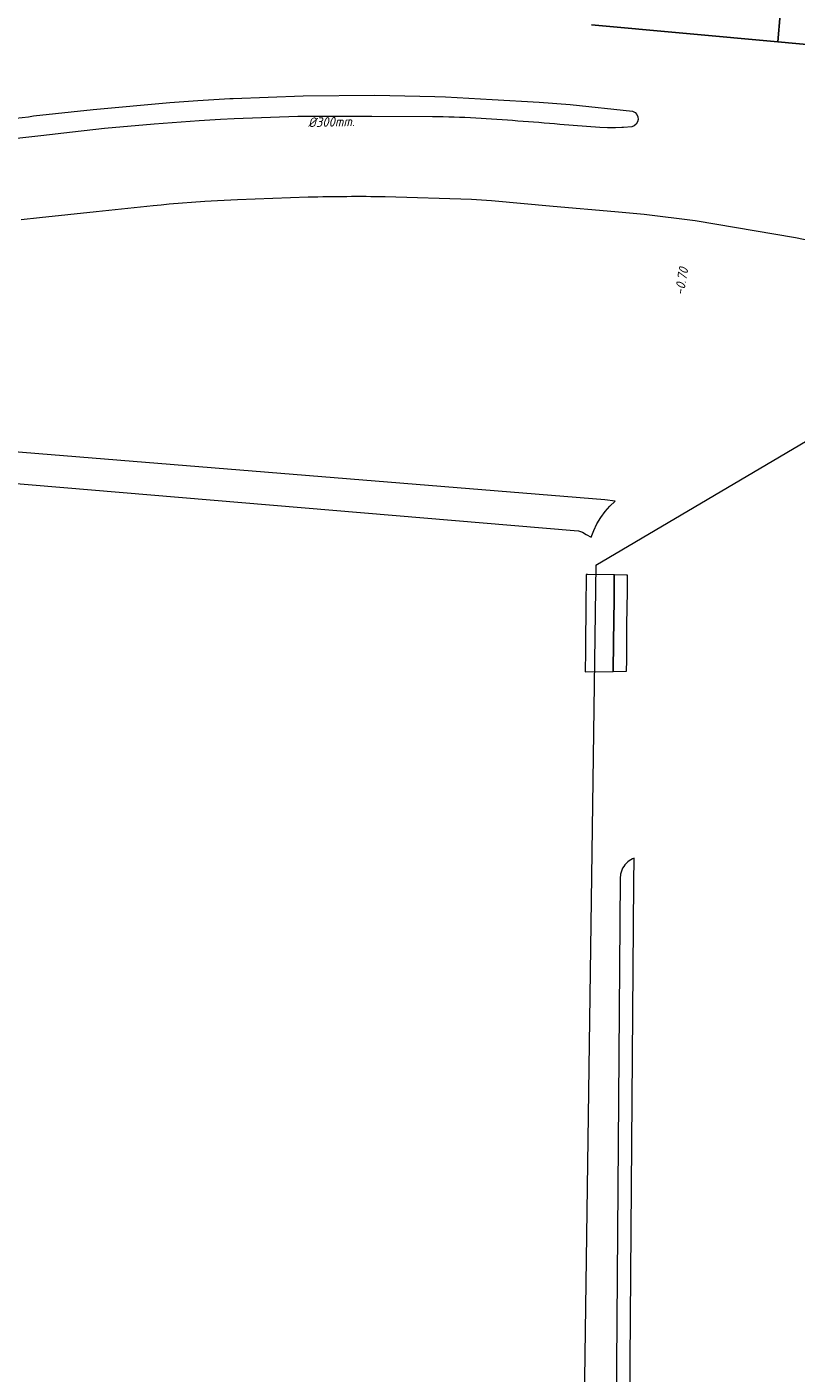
# Model space of a CAD drawing. Extents: x 148869 to 161638, y 453607 to 469810.
# Tile 620 of 656: x 153773 to 153869, y 467186 to 467355. Entities that reach past the tile are written whole.
import ezdxf
from ezdxf.enums import TextEntityAlignment as Align
from ezdxf.lldxf.tags import DXFTag

# ---------------------------------------------------------------- set-up
doc = ezdxf.new("R2010")
doc.units = 0
doc.layers.get('0').update_dxf_attribs({"linetype": 'CONTINUOUS'})
doc.layers.add('B-OI-RI-BOB-T18-niet meenemen', color=252, linetype='CONTINUOUS')
doc.layers.add('B-OI-RI-DIAMETER-T18-niet meenemen', color=252, linetype='CONTINUOUS')
for name, color, linetype, lineweight in [('B-OI-RI-PERSLEIDING-G-niet meenemen', 190, 'RI-PERS', 18), ('B-RO-VH-VERHARDING_ASFALT-GV', 251, 'CONTINUOUS', 18), ('B-RO-VH-VERHARDING_OPEN-GV', 251, 'CONTINUOUS', 18), ('B-RO-VH-VERHARDING_STRAATBAKSTEEN-GV', 251, 'CONTINUOUS', 18)]:
    doc.layers.add(name, color=color, linetype=linetype, lineweight=lineweight)
doc.styles.add('iso15', font='ISO.shx', dxfattribs={"oblique": 15})
doc.styles.add('NLCS-ISO-M750_CURSIEF', font='NLCS-ISO.ttf', dxfattribs={"oblique": 15})
tags = doc.linetypes.add('RI-PERS', pattern='A,7,-2,["P",Standard,S=1.8,R=0,X=-0.5,Y=-0.9],-2,7,-2,[102,NLCS.SHX,S=1,R=180,X=0,Y=0],-2', length=22).pattern_tags.tags
tags[6] = DXFTag(74, 10)

# ---------------------------------------------------------------- blocks, each defined once
blk = doc.blocks.new('ACMAP_ANN_TEMPLATE_diam')
at = {"color": 0, "linetype": 'ByBlock', "style": 'iso15', "oblique": 15}
blk.add_attdef('diam', (0.5, -1.3), '', height=1.2, dxfattribs=at)
blk = doc.blocks.new('ACMAP_ANN_TEMPLATE_nap-r')
at = {"color": 0, "linetype": 'ByBlock', "style": 'iso15', "oblique": 15}
blk.add_attdef('nap-r', text='', height=1.2, dxfattribs=at).set_placement((-4.1, 0.2), align=Align.RIGHT)

msp = doc.modelspace()

# ---------------------------------------------------------------- linework, layer by layer
at = {"layer": 'B-OI-RI-PERSLEIDING-G-niet meenemen'}
for q in [(153874.8, 467305.3), (153842.3, 467159.1)]:
    msp.add_line((153844.1, 467287.2), q, dxfattribs=at)
at = {"layer": 'B-RO-VH-VERHARDING_ASFALT-GV', "flags": 128}
for points in [[(153867.27, 467356.37), (153866.95, 467352.92), (153874.21, 467352.26), (153887.82, 467351.02), (153887.37, 467351.14), (153886.93, 467351.28), (153885.15, 467351.99), (153883.5, 467352.94), (153881.73, 467354.36), (153880.23, 467356.07), (153878.66, 467358.41), (153878.1, 467360.01)], [(153843.57, 467355.05), (153866.95, 467352.92), (153867.27, 467356.37)], [(153873.42, 467340.39), (153880.57, 467338.93), (153883.83, 467338.24), (153885.7, 467337.83), (153887.82, 467351.02), (153874.21, 467352.26), (153866.95, 467352.92), (153843.57, 467355.05)], [(153728.64, 467349.99), (153729.23, 467345.79), (153729.7, 467342.48), (153730.19, 467338.97), (153731.82, 467339.15), (153752.87, 467341.4), (153772.8, 467343.51), (153773.45, 467343.62), (153780.95, 467344.42), (153790.58, 467345.3), (153794.09, 467345.56), (153798.1, 467345.79), (153798.52, 467345.81), (153807.31, 467346.12), (153816.32, 467346.21), (153823.85, 467346.06), (153825.19, 467346), (153831.08, 467345.68), (153836.97, 467345.34), (153840.89, 467345.04), (153848.72, 467344.2)], [(153823.56, 467343.5), (153815.95, 467343.53), (153808.35, 467343.55), (153806.64, 467343.53), (153798.63, 467343.23), (153796.92, 467343.15), (153794.27, 467342.99), (153788.61, 467342.58), (153782.35, 467342.02), (153778.33, 467341.57), (153774.34, 467341.12), (153751.54, 467338.61)], [(153848.6, 467342.26), (153847.59, 467342.16), (153847.38, 467342.15), (153846.58, 467342.12), (153845.58, 467342.12), (153844.58, 467342.17), (153839.58, 467342.55)], [(153771.9, 467330.59), (153774.18, 467330.84), (153781.32, 467331.6), (153788.46, 467332.36), (153789.47, 467332.47), (153790.48, 467332.57), (153794.95, 467332.92), (153796.56, 467333.01), (153799.08, 467333.13), (153807.96, 467333.44)], [(153817.64, 467333.5), (153828.46, 467333.16), (153830.99, 467332.98), (153838.74, 467332.3), (153846.48, 467331.6), (153848.32, 467331.43), (153850.15, 467331.27), (153856.59, 467330.47), (153869.18, 467328.34), (153878.08, 467326.49), (153880.24, 467326.12), (153881.3, 467325.91), (153881.29, 467325.86), (153881.77, 467325.79), (153883.27, 467325.52), (153884.56, 467332.34), (153882.67, 467332.71), (153879.38, 467333.38)], [(153843.51, 467290.71), (153843.83, 467291.57), (153844.23, 467292.39), (153844.71, 467293.18), (153845.25, 467293.92), (153845.86, 467294.6), (153846.52, 467295.23), (153845.21, 467295.42), (153770.52, 467301.47), (153769.25, 467301.52), (153763.63, 467302)], [(153759.35, 467298.45), (153769.3, 467297.61), (153841.36, 467291.56), (153841.9, 467291.5), (153842.42, 467291.34), (153842.9, 467291.07), (153843.51, 467290.71)]]:
    msp.add_lwpolyline(points, dxfattribs=at)
at = {"layer": 'B-RO-VH-VERHARDING_ASFALT-GV'}
for points in [[(153829.01, 467343.33, 0.013576), (153823.56, 467343.5)], [(153839.58, 467342.55, 0.006909), (153829.01, 467343.33)], [(153848.72, 467344.2, -0.790047), (153848.6, 467342.26)], [(153807.96, 467333.44, -0.009609), (153817.64, 467333.5)]]:
    msp.add_lwpolyline(points, format="xyb", dxfattribs=at)
at = {"layer": 'B-RO-VH-VERHARDING_OPEN-GV', "flags": 128}
for points in [[(153842.77, 467273.82), (153846.29, 467273.86), (153846.33, 467277.58), (153846.38, 467282.9), (153846.41, 467285.98), (153843.03, 467286.01), (153842.88, 467286.01), (153842.85, 467281.84), (153842.81, 467277.46), (153842.8, 467276.39)], [(153847.96, 467273.88), (153847.98, 467275.29), (153848, 467278.14), (153848.01, 467279.2), (153848.05, 467282.36), (153848.06, 467283.41), (153848.08, 467285.96), (153847.97, 467285.96), (153846.45, 467285.98), (153846.41, 467285.98), (153846.38, 467282.9), (153846.33, 467277.58), (153846.29, 467273.86)]]:
    msp.add_lwpolyline(points, close=True, dxfattribs=at)
at = {"layer": 'B-RO-VH-VERHARDING_STRAATBAKSTEEN-GV'}
for points in [[(153848.71, 467250.31, 0.098507), (153847.93, 467249.77)], [(153848.91, 467250.39, 0.023166), (153848.71, 467250.31)], [(153847.93, 467249.77, 0.101638), (153847.35, 467248.89)]]:
    msp.add_lwpolyline(points, format="xyb", dxfattribs=at)
at = {"layer": 'B-RO-VH-VERHARDING_STRAATBAKSTEEN-GV', "flags": 128}
for points in [[(153848.26, 467164.5), (153848.24, 467165.46), (153848.24, 467167.03), (153848.26, 467167.48), (153848.27, 467170.79), (153848.89, 467247.34), (153848.91, 467250.39)], [(153847.35, 467248.89), (153847.2, 467248.38), (153847.15, 467247.86), (153846.52, 467164.51)]]:
    msp.add_lwpolyline(points, dxfattribs=at)

# ---------------------------------------------------------------- block references
at = {"layer": 'B-OI-RI-BOB-T18-niet meenemen'}
ref = msp.add_blockref('ACMAP_ANN_TEMPLATE_nap-r', (153856.62, 467328.44), dxfattribs=dict(at, rotation=80.2175929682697))
ref.add_attrib('nap-r', '-0.70', dxfattribs={"layer": '0', "color": 0, "linetype": 'ByBlock', "height": 1.2, "rotation": 80.2176, "style": 'NLCS-ISO-M750_CURSIEF', "oblique": 15}).set_placement((153855.73, 467324.44), align=Align.RIGHT)
at = {"layer": 'B-OI-RI-DIAMETER-T18-niet meenemen'}
ref = msp.add_blockref('ACMAP_ANN_TEMPLATE_diam', (153807.41, 467343.49), dxfattribs=dict(at, rotation=1.215846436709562))
ref.add_attrib('diam', '%%c300mm.', (153807.94, 467342.21), dxfattribs={"layer": '0', "color": 0, "linetype": 'ByBlock', "height": 1.2, "rotation": 1.2158, "style": 'NLCS-ISO-M750_CURSIEF', "oblique": 15})

doc.saveas('drawing.dxf')
